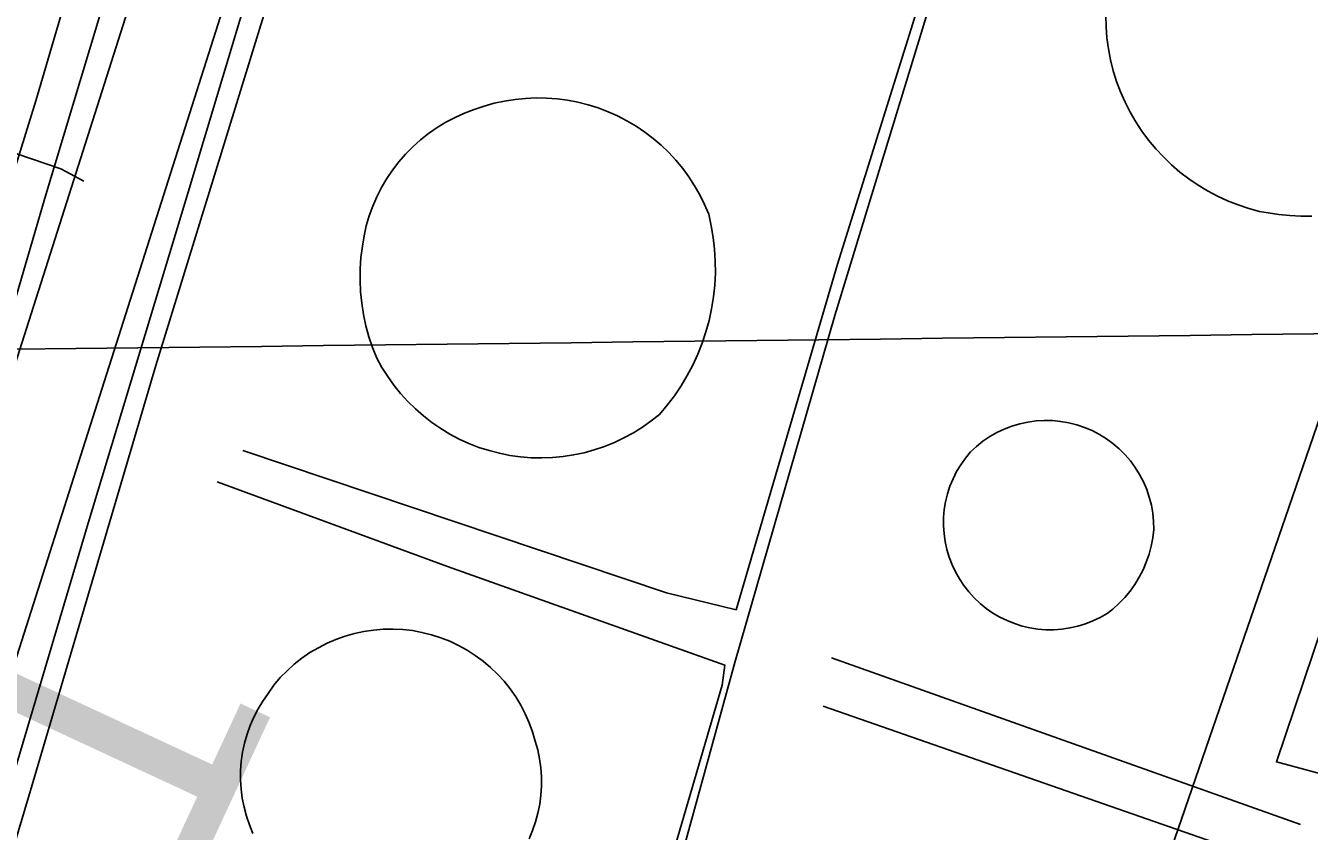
# Model space of a CAD drawing. Extents: x 3677843 to 3715951, y 511991 to 537744.
# Drawn here: x 3710822.9 to 3711250.5, y 523635 to 523903.3 of the extents above; entities that cross this region are included whole.
import ezdxf

# ---------------------------------------------------------------- set-up
doc = ezdxf.new("R2010")
doc.units = 0
for name, color, linetype in [('V-CHAN-NAID', 7, 'Continuous'), ('V-DOMW-TANK', 7, 'Continuous'), ('V-GRID-MAJR', 7, 'Continuous'), ('V-ROAD-CNTR', 7, 'Continuous'), ('V-SURV-IDEN', 7, 'Continuous'), ('V-UTIL-LINE', 7, 'Continuous')]:
    doc.layers.add(name, color=color, linetype=linetype)

msp = doc.modelspace()

# ---------------------------------------------------------------- linework, layer by layer
at = {"layer": 'V-DOMW-TANK'}
for points in [[(3711251.36, 523839.88), (3711247.7, 523839.87), (3711244.04, 523840.05), (3711240.4, 523840.44), (3711236.78, 523841.03), (3711233.94, 523841.49), (3711230.34, 523842.46), (3711226.8, 523843.63), (3711223.33, 523844.99), (3711219.95, 523846.55), (3711216.65, 523848.29), (3711213.46, 523850.21), (3711210.38, 523852.31), (3711207.42, 523854.58), (3711204.59, 523857.01), (3711201.91, 523859.59), (3711199.37, 523862.32), (3711196.98, 523865.18), (3711194.77, 523868.18), (3711192.72, 523871.29), (3711190.85, 523874.51), (3711189.16, 523877.84), (3711187.66, 523881.25), (3711186.35, 523884.74), (3711185.24, 523888.3), (3711184.33, 523891.91), (3711183.62, 523895.57), (3711183.12, 523899.27), (3711182.83, 523902.98), (3711182.74, 523906.7)], [(3710937.27, 523799.72), (3710936.26, 523803.39), (3710935.46, 523807.12), (3710934.87, 523810.89), (3710934.49, 523814.69), (3710934.32, 523818.5), (3710934.36, 523822.31), (3710934.61, 523826.12), (3710935.08, 523829.9), (3710935.63, 523833.3), (3710936.39, 523836.66), (3710937.36, 523839.96), (3710938.52, 523843.19), (3710939.89, 523846.35), (3710941.45, 523849.42), (3710943.2, 523852.38), (3710945.12, 523855.23), (3710947.22, 523857.96), (3710949.48, 523860.55), (3710951.89, 523863), (3710954.45, 523865.3), (3710957.16, 523867.43), (3710959.98, 523869.39), (3710962.93, 523871.18), (3710965.97, 523872.77), (3710969.11, 523874.18), (3710972.33, 523875.4), (3710975.65, 523876.53), (3710979.03, 523877.48), (3710982.46, 523878.22), (3710985.93, 523878.77), (3710989.42, 523879.12), (3710992.93, 523879.27), (3710996.44, 523879.21), (3710999.94, 523878.95), (3711003.42, 523878.49), (3711006.87, 523877.84), (3711010.27, 523876.98), (3711013.62, 523875.93), (3711016.91, 523874.69), (3711020.11, 523873.26), (3711023.23, 523871.65), (3711026.25, 523869.86), (3711029.17, 523867.9), (3711031.96, 523865.78), (3711034.63, 523863.5), (3711037.16, 523861.07), (3711039.55, 523858.49), (3711041.79, 523855.79), (3711043.86, 523852.95), (3711045.77, 523850.01), (3711047.51, 523846.96), (3711049.07, 523843.81), (3711050.45, 523840.58), (3711051.32, 523836.71), (3711051.98, 523832.79), (3711052.42, 523828.84), (3711052.65, 523824.87), (3711052.67, 523820.9), (3711052.47, 523816.93), (3711052.05, 523812.98), (3711051.42, 523809.06), (3711050.58, 523805.18), (3711049.52, 523801.35), (3711048.26, 523797.58), (3711046.8, 523793.88), (3711045.14, 523790.27), (3711043.29, 523786.76), (3711041.25, 523783.35), (3711039.02, 523780.06), (3711036.62, 523776.89), (3711034.05, 523773.86), (3711031.27, 523771.65), (3711028.37, 523769.59), (3711025.35, 523767.71), (3711022.23, 523766.01), (3711019.02, 523764.49), (3711015.72, 523763.16), (3711012.35, 523762.02), (3711008.92, 523761.08), (3711005.45, 523760.34), (3711001.93, 523759.8), (3710998.39, 523759.47), (3710994.84, 523759.34), (3710991.28, 523759.42), (3710987.74, 523759.7), (3710984.22, 523760.19), (3710980.73, 523760.89), (3710977.29, 523761.78), (3710973.9, 523762.87), (3710970.59, 523764.16), (3710967.35, 523765.63), (3710964.21, 523767.29), (3710961.17, 523769.13), (3710958.24, 523771.14), (3710955.43, 523773.32), (3710952.75, 523775.66), (3710950.21, 523778.15), (3710947.82, 523780.78), (3710945.58, 523783.55), (3710943.52, 523786.44)], [(3710943.52, 523786.44), (3710941.62, 523789.44), (3710939.9, 523792.55), (3710938.48, 523796.1), (3710937.27, 523799.72)], [(3710898.63, 523634.27), (3710897.44, 523637.1), (3710896.45, 523640.01), (3710895.66, 523642.98), (3710895.06, 523646), (3710894.68, 523649.05), (3710894.5, 523652.12), (3710894.52, 523655.2), (3710894.75, 523658.27), (3710895.19, 523661.31), (3710895.83, 523664.32), (3710896.68, 523667.28), (3710897.72, 523670.17), (3710898.95, 523672.98), (3710900.37, 523675.72), (3710901.97, 523678.34), (3710903.75, 523680.86), (3710905.63, 523683.7), (3710907.74, 523686.16), (3710910, 523688.48), (3710912.41, 523690.64), (3710914.96, 523692.65), (3710917.63, 523694.48), (3710920.42, 523696.14), (3710923.3, 523697.61), (3710926.28, 523698.9), (3710929.33, 523699.98), (3710932.45, 523700.87), (3710935.62, 523701.55), (3710938.82, 523702.02), (3710942.05, 523702.28), (3710945.29, 523702.33), (3710948.53, 523702.17), (3710951.75, 523701.81), (3710954.94, 523701.23), (3710958.08, 523700.44), (3710961.17, 523699.46), (3710964.19, 523698.27), (3710967.12, 523696.9), (3710969.96, 523695.33), (3710972.69, 523693.58), (3710975.3, 523691.66), (3710977.78, 523689.57), (3710980.11, 523687.33), (3710982.3, 523684.93), (3710984.33, 523682.41), (3710986.18, 523679.75), (3710987.87, 523676.98), (3710989.37, 523674.11), (3710990.67, 523671.14), (3710991.78, 523668.1), (3710992.7, 523664.99), (3710993.51, 523662.07), (3710994.13, 523659.11), (3710994.55, 523656.11), (3710994.76, 523653.09), (3710994.77, 523650.06), (3710994.58, 523647.03), (3710994.18, 523644.03), (3710993.58, 523641.06), (3710992.78, 523638.14), (3710991.79, 523635.28), (3710990.6, 523632.5)]]:
    msp.add_lwpolyline(points, dxfattribs=at)
msp.add_lwpolyline([(3711183.19, 523707.53), (3711180.87, 523706.2), (3711178.45, 523705.04), (3711175.96, 523704.07), (3711173.4, 523703.29), (3711170.79, 523702.7), (3711168.14, 523702.31), (3711165.47, 523702.12), (3711162.8, 523702.13), (3711160.13, 523702.34), (3711157.49, 523702.75), (3711154.88, 523703.36), (3711152.33, 523704.16), (3711149.84, 523705.16), (3711147.44, 523706.33), (3711145.13, 523707.69), (3711142.93, 523709.21), (3711140.85, 523710.89), (3711138.91, 523712.73), (3711137.1, 523714.7), (3711135.45, 523716.81), (3711133.96, 523719.03), (3711132.65, 523721.36), (3711131.51, 523723.78), (3711130.56, 523726.29), (3711129.8, 523728.85), (3711129.23, 523731.46), (3711128.86, 523734.11), (3711128.69, 523736.79), (3711128.72, 523739.46), (3711128.95, 523742.12), (3711129.39, 523744.77), (3711130.02, 523747.37), (3711130.84, 523749.91), (3711131.85, 523752.39), (3711133.04, 523754.79), (3711134.41, 523757.08), (3711135.95, 523759.27), (3711137.65, 523761.34), (3711139.66, 523763.2), (3711141.81, 523764.91), (3711144.07, 523766.44), (3711146.45, 523767.8), (3711148.92, 523768.97), (3711151.48, 523769.95), (3711154.11, 523770.73), (3711156.78, 523771.3), (3711159.5, 523771.67), (3711162.23, 523771.83), (3711164.97, 523771.78), (3711167.69, 523771.53), (3711170.39, 523771.06), (3711173.05, 523770.39), (3711175.64, 523769.52), (3711178.16, 523768.45), (3711180.6, 523767.2), (3711182.93, 523765.76), (3711185.14, 523764.14), (3711187.22, 523762.36), (3711189.16, 523760.43), (3711190.95, 523758.35), (3711192.57, 523756.15), (3711194.02, 523753.82), (3711195.28, 523751.4), (3711196.36, 523748.88), (3711197.24, 523746.29), (3711197.92, 523743.63), (3711198.4, 523740.94), (3711198.67, 523738.21), (3711198.73, 523735.47), (3711198.39, 523732.71), (3711197.86, 523729.97), (3711197.14, 523727.28), (3711196.23, 523724.65), (3711195.14, 523722.09), (3711193.86, 523719.61), (3711192.42, 523717.24), (3711190.81, 523714.97), (3711189.04, 523712.83), (3711187.12, 523710.82), (3711185.07, 523708.96)], close=True, dxfattribs=at)
at = {"layer": 'V-GRID-MAJR'}
msp.add_spline([(3697869.73, 523644.4), (3703148.43, 523705.43), (3708427.13, 523767.24), (3713705.82, 523829.82)], degree=3, dxfattribs=at)
at = {"layer": 'V-ROAD-CNTR'}
for points in [[(3710622.4, 523117.87), (3710694.86, 523399.55), (3710892.94, 524021.6), (3710995.65, 524376.48), (3711049.99, 524548.74), (3711066.07, 524594.07)], [(3710651.71, 523111.41), (3710723.71, 523391.25), (3710921.65, 524012.88), (3711024.37, 524367.8), (3711078.45, 524539.21), (3711094.34, 524584.05)]]:
    msp.add_lwpolyline(points, dxfattribs=at)
at = {"layer": 'V-UTIL-LINE'}
for p, q in [((3711247.65, 523637.27), (3711091.34, 523692.74)), ((3711235.85, 523625.41), (3711088.54, 523676.64))]:
    msp.add_line(p, q, dxfattribs=at)
for points in [[(3711115.09, 524601.79), (3711097.81, 524550.78), (3711094.05, 524540.83), (3711061.65, 524432.85), (3711050.38, 524395.91), (3711045.68, 524383.59), (3711031.07, 524358.47), (3710993.04, 524230.6), (3710957.82, 524112.68), (3710917.44, 523982.43), (3710877.06, 523847.93), (3710843.72, 523737.58), (3710806.63, 523613.02), (3710770.01, 523489.89), (3710731.51, 523359.17), (3710700.51, 523261.13), (3710697.7, 523249.77)], [(3710703.38, 523247.41), (3710740.48, 523369.13), (3710779.92, 523499.37), (3710824.53, 523648.56), (3710866.31, 523790.17), (3710908.1, 523926.09), (3710951.76, 524074.8), (3710995.43, 524218.78), (3711037.7, 524355.18), (3711052.79, 524379.35), (3711080.01, 524473.12), (3711099.25, 524541.32), (3711103.5, 524547.95), (3711119.48, 524592.95), (3711128.82, 524596.73)], [(3710988.28, 524419.18), (3710954, 524307.41), (3710914.08, 524178.11), (3710870.43, 524028.46), (3710826.3, 523878.33), (3710797.18, 523784.55), (3710793.43, 523771.29), (3710763.38, 523669.47), (3710732.42, 523553.92), (3710696.28, 523430.31), (3710664.35, 523324.22), (3710651.71, 523286.35)], [(3710998.93, 524412.35), (3710958.85, 524277.37), (3710909.55, 524111.14), (3710865.89, 523967.64), (3710829.26, 523845.92), (3710791.24, 523715.68), (3710750.86, 523579.76), (3710710.95, 523447.15), (3710675.27, 523328.28), (3710662.58, 523283.08)], [(3711244.65, 523595.49), (3711198.76, 523612.28), (3711256.53, 523779.96), (3711281.37, 523772.45), (3711318.13, 523890.24), (3711397.77, 524153.37), (3711431.31, 524263.39)], [(3710895.25, 523761.84), (3711036.39, 523714.38), (3711059.6, 523708.75), (3711093.4, 523823.84), (3711133.79, 523953.13), (3711167.15, 524053.07)], [(3711170.94, 524049.29), (3711128.18, 523923.78), (3711092.49, 523806.8), (3711059.17, 523691.24), (3711026.79, 523573.32), (3711014.58, 523532.59), (3711009.73, 523515.62)], [(3710776.24, 523875.57), (3710834.64, 523855.66), (3710842.31, 523851.56)], [(3711285.65, 523777.44), (3711280.16, 523779.15), (3711267.28, 523740.01), (3711239.56, 523658.07), (3711279.81, 523647.28)], [(3711004.16, 523517.18), (3711011.73, 523535.9), (3711054.92, 523683.66), (3711055.85, 523690.29), (3710963.49, 523723.19), (3710886.75, 523751.41)]]:
    msp.add_lwpolyline(points, dxfattribs=at)

# ---------------------------------------------------------------- texts
at = {"layer": 'V-CHAN-NAID'}
msp.add_text('CHALMETTE REFINING', height=100, rotation=67.0595, dxfattribs=at).set_placement((3711093.86, 522463.4))
at = {"layer": 'V-SURV-IDEN'}
for s, rotation, p in [('152+99.5', 52.6196, (3711201.82, 523369.57)), ('149+56.1', 65.0715, (3710670.44, 523169.72))]:
    msp.add_text(s, height=100, rotation=rotation, dxfattribs=at).set_placement(p)

doc.saveas('drawing.dxf')
